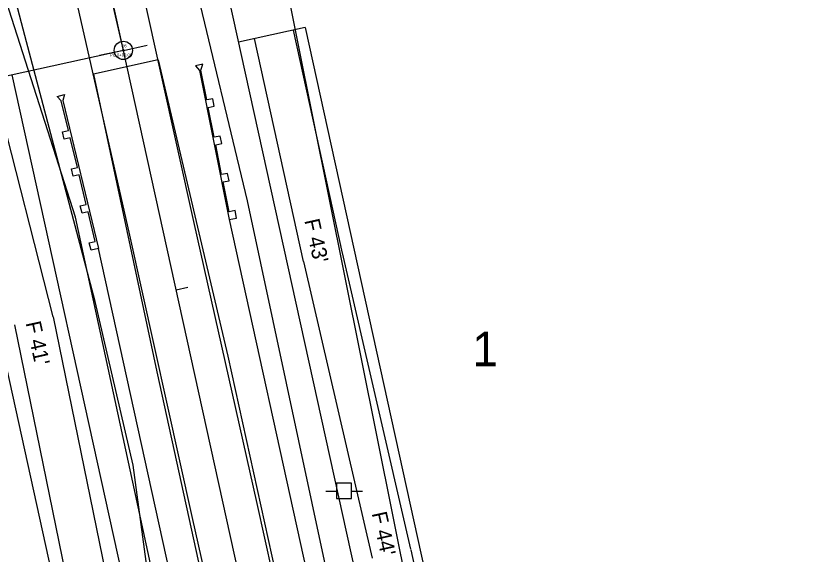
# Model space of a CAD drawing. Extents: x 2519952 to 2531965, y 848341 to 887632.
# Drawn here: x 2529487.1 to 2529746.6, y 858920.2 to 859097 of the extents above; entities that cross this region are included whole.
import ezdxf

# ---------------------------------------------------------------- set-up
doc = ezdxf.new("R2010")
doc.units = 0
for name, color, linetype in [('RD_EV_JW', 7, 'Continuous'), ('RD_EX_DV_Prop', 7, 'Continuous'), ('RD_EX_DV_TX_Prop', 7, 'Continuous'), ('RD_EX_Road', 7, 'Continuous'), ('RD_EX_RW', 7, 'Continuous'), ('RD_EX_UT', 7, 'Continuous'), ('RD_EX_VEG', 7, 'Continuous'), ('RD_HC_Cl', 7, 'Continuous'), ('RD_HC_Data', 7, 'Continuous'), ('RD_HC_Data_Tic', 7, 'Continuous'), ('RD_HC_txCode', 7, 'Continuous'), ('RD_PD_CstnLmt', 7, 'Continuous'), ('RD_PD_DR_ErosCtrl', 7, 'Continuous'), ('RD_PD_Final_TrvlWay', 7, 'Continuous'), ('RD_PD_GR', 7, 'Continuous'), ('RD_PD_RW', 7, 'Continuous'), ('RD_PD_TX_CstnLmt', 7, 'Continuous'), ('RD_SMD_Locator', 7, 'Continuous')]:
    doc.layers.add(name, color=color, linetype=linetype)

# ---------------------------------------------------------------- blocks, each defined once
blk = doc.blocks.new('TYPET1')
at = {"layer": 'RD_PD_GR'}
blk.add_lwpolyline([(49.99, 1), (0, 0), (-0.05, 2.5), (2.45, 2.55), (2.49, 0.54), (12.49, 0.74), (12.45, 2.75), (14.95, 2.8), (14.99, 0.79), (24.99, 0.99), (24.95, 3), (27.44, 3.05), (27.48, 1.04), (37.48, 1.24), (37.44, 3.25), (39.94, 3.3), (39.98, 1.29), (49.98, 1.49), (51.69, 2.53), (51.74, 0.03)], close=True, dxfattribs=at)

msp = doc.modelspace()

# ---------------------------------------------------------------- linework, layer by layer
at = {"layer": 'RD_EV_JW'}
for points in [[(2529576.28, 858725.98), (2529555.69, 858740.98), (2529545.66, 858801.72), (2529525.71, 858949.42), (2529513.21, 859003.14), (2529490.05, 859090.57), (2529472.71, 859156.19), (2529455.94, 859202.82), (2529398.78, 859318.86), (2529354.33, 859285.12), (2529309.54, 859238.92)], [(2529576.28, 858725.98), (2529623.33, 858741.16), (2529637.03, 858770.59), (2529617.97, 858828.5), (2529592.93, 858897.51), (2529563.31, 859036.27), (2529545.8, 859108.82), (2529523.75, 859209.25), (2529513.83, 859253.97), (2529542.94, 859257.76), (2529572.41, 859263.7)]]:
    msp.add_lwpolyline(points, dxfattribs=at)
at = {"layer": 'RD_EX_DV_Prop'}
for p, q in [((2529492.91, 859394.21), (2529608.65, 858868.61)), ((2529485.83, 859077.58), (2529535.4, 858852.48))]:
    msp.add_line(p, q, dxfattribs=at)
at = {"layer": 'RD_EX_Road'}
for p, q in [((2529524.61, 859025), (2529499.77, 859134.4)), ((2529545.66, 859029.46), (2529522.72, 859132.57)), ((2529566.47, 858936.87), (2529545.66, 859029.46)), ((2529545.13, 858932.58), (2529524.61, 859025)), ((2529586.36, 858846.74), (2529566.47, 858936.87)), ((2529565.43, 858842.12), (2529545.13, 858932.58))]:
    msp.add_line(p, q, dxfattribs=at)
at = {"layer": 'RD_EX_RW'}
for p, q in [((2529492.91, 859394.21), (2529608.65, 858868.6)), ((2529485.83, 859077.58), (2529535.4, 858852.47))]:
    msp.add_line(p, q, dxfattribs=at)
at = {"layer": 'RD_EX_UT'}
for p, q in [((2529597.52, 858943.45), (2529592.52, 858943.45)), ((2529592.52, 858943.45), (2529592.52, 858938.45)), ((2529597.52, 858938.45), (2529597.52, 858943.45)), ((2529589.08, 858940.89), (2529592.55, 858940.89)), ((2529597.44, 858940.89), (2529601.08, 858940.89)), ((2529592.52, 858938.45), (2529597.52, 858938.45))]:
    msp.add_line(p, q, dxfattribs=at)
at = {"layer": 'RD_EX_VEG'}
for points in [[(2529640.74, 858798.96), (2529626.99, 858854.05), (2529548.14, 859246.17), (2529502.22, 859468.18)], [(2529564.93, 858750.01), (2529547.98, 858840.52), (2529506.74, 859030.9), (2529454.63, 859192.98)]]:
    msp.add_lwpolyline(points, dxfattribs=at)
at = {"layer": 'RD_HC_Cl'}
msp.add_line((2529456.28, 859386.15), (2530012.88, 856858.51), dxfattribs=at)
msp.add_arc((2528589.87, 858880.29), 954.93, 12.41849, 62.13076, dxfattribs=at)
at = {"layer": 'RD_HC_Data'}
msp.add_line((2529522.45, 859085.65), (2529412.8, 859061.5), dxfattribs=at)
for radius in [3, 0.282]:
    msp.add_circle((2529522.45, 859085.65), radius, dxfattribs=at)
at = {"layer": 'RD_HC_Data_Tic'}
for p, q in [((2529522.45, 859085.65), (2529514.64, 859083.93)), ((2529522.45, 859085.65), (2529530.27, 859087.37)), ((2529539.77, 859007.03), (2529543.67, 859007.89))]:
    msp.add_line(p, q, dxfattribs=at)
at = {"layer": 'RD_PD_CstnLmt'}
for p, q in [((2529581.71, 859016.27), (2529565.58, 859089.51)), ((2529499.38, 858998.14), (2529480.81, 859070.84)), ((2529581.71, 859016.27), (2529604.26, 858918.84)), ((2529499.38, 858998.14), (2529519.47, 858900.16))]:
    msp.add_line(p, q, dxfattribs=at)
at = {"layer": 'RD_PD_DR_ErosCtrl'}
for p, q in [((2529578.28, 859092.31), (2529594.41, 859019.06)), ((2529594.37, 859019.2), (2529616.92, 858921.77)), ((2529486.64, 858995.52), (2529506.73, 858897.55)), ((2529616.96, 858921.61), (2529638.33, 858823.92))]:
    msp.add_line(p, q, dxfattribs=at)
at = {"layer": 'RD_PD_Final_TrvlWay'}
for p, q in [((2529533.86, 859082.52), (2529512.61, 859077.85)), ((2529533.86, 859082.52), (2529556.86, 858985.2)), ((2529512.61, 859077.85), (2529533.42, 858980.03)), ((2529556.86, 858985.2), (2529831.05, 857740.03)), ((2529533.42, 858980.03), (2529807.61, 857734.87))]:
    msp.add_line(p, q, dxfattribs=at)
at = {"layer": 'RD_PD_GR'}
for p, q in [((2529557.22, 859030.07), (2529605.61, 858810.34)), ((2529562.63, 858800.88), (2529514.25, 859020.61))]:
    msp.add_line(p, q, dxfattribs=at)
at = {"layer": 'RD_PD_RW'}
for p, q in [((2529582.23, 859093.18), (2529560.26, 859088.34)), ((2529582.23, 859093.18), (2529630.62, 858873.44)), ((2529465.04, 859067.37), (2529513.43, 858847.64))]:
    msp.add_line(p, q, dxfattribs=at)
at = {"layer": 'RD_SMD_Locator'}
for centre in [(2529490.05, 859090.57), (2529522.45, 859085.65), (2529563.31, 859036.27), (2529506.74, 859030.9), (2529545.66, 859029.46), (2529524.61, 859025), (2529513.21, 859003.14), (2529525.71, 858949.42), (2529566.47, 858936.87), (2529545.13, 858932.58)]:
    msp.add_circle(centre, 0.001, dxfattribs=at)

# ---------------------------------------------------------------- block references
at = {"layer": 'RD_PD_GR', "yscale": -1.0000000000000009, "rotation": 102.41844434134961}
msp.add_blockref('TYPET1', (2529557.22, 859030.07), dxfattribs=at)
at = {"layer": 'RD_PD_GR', "rotation": 102.41857536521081}
msp.add_blockref('TYPET1', (2529514.25, 859020.61), dxfattribs=at)

# ---------------------------------------------------------------- texts
at = {"layer": 'RD_EX_DV_TX_Prop'}
msp.add_text('1', height=11.32, dxfattribs=at).set_placement((2529637.21, 858981.92))
at = {"layer": 'RD_HC_txCode'}
for s, p in [('16', (2529521.98, 859086.65)), ('PC 0+00.00', (2529518.03, 859083.65))]:
    msp.add_text(s, height=1, dxfattribs=at).set_placement(p)
at = {"layer": 'RD_PD_CstnLmt'}
msp.add_text("F 41'", height=5, rotation=282.4185, dxfattribs=at).set_placement((2529490.31, 858996.14))
at = {"layer": 'RD_PD_TX_CstnLmt'}
for s, p in [("F 43'", (2529581.95, 859029.79)), ("F 44'", (2529604.07, 858933.58))]:
    msp.add_text(s, height=5, rotation=282.4185, dxfattribs=at).set_placement(p)

doc.saveas('drawing.dxf')
